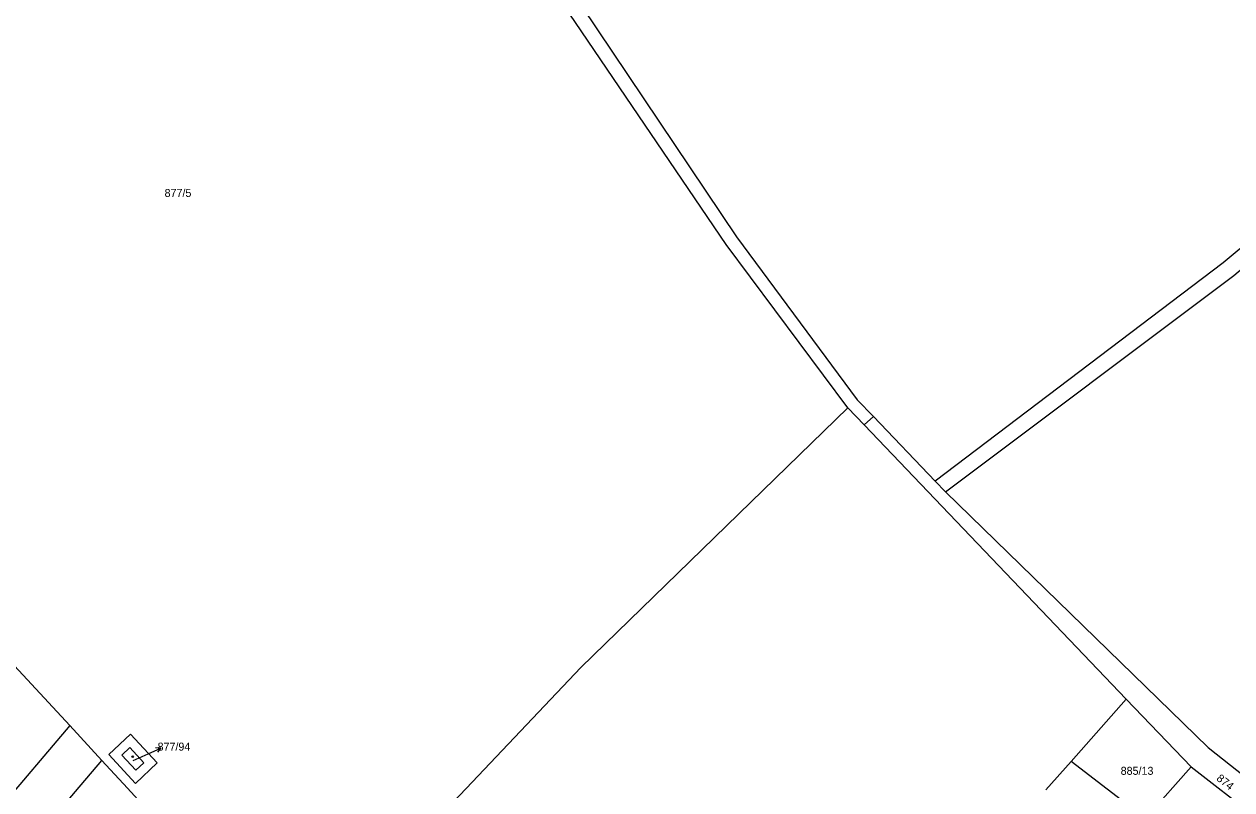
# Model space of a CAD drawing. Extents: x -724107 to -720612, y -1045267 to -1038441.
# Drawn here: x -722333.2 to -722076.6, y -1042572.5 to -1042409.8 of the extents above; entities that cross this region are included whole.
import ezdxf

# ---------------------------------------------------------------- set-up
doc = ezdxf.new("R2010")
doc.units = 0
for name, color, linetype in [('Hranice parcel', 7, 'Continuous'), ('Parcelní čísla', 7, 'Continuous'), ('Pop  PČ popisy', 7, 'Continuous'), ('Vnitřní kresba', 7, 'Continuous'), ('Značky budov', 7, 'Continuous')]:
    doc.layers.add(name, color=color, linetype=linetype)

msp = doc.modelspace()

# ---------------------------------------------------------------- linework, layer by layer
at = {"layer": 'Hranice parcel'}
for p, q in [((-722158.2, -1042491.38), (-722154.74, -1042494.99)), ((-722152.74, -1042493.22), (-722154.74, -1042494.99)), ((-722139.62, -1042506.94), (-722152.74, -1042493.22)), ((-722154.74, -1042494.99), (-722099.05, -1042553.22)), ((-722139.62, -1042506.94), (-722137.43, -1042509.23)), ((-722110.77, -1042566.5), (-722099.05, -1042553.22)), ((-722099.05, -1042553.22), (-722085.28, -1042567.62)), ((-722323.48, -1042558.88), (-722339.44, -1042577.64)), ((-722323.48, -1042558.88), (-722316.65, -1042566.28)), ((-722116.09, -1042572.53), (-722110.77, -1042566.5)), ((-722094.96, -1042578.58), (-722110.77, -1042566.5)), ((-722085.28, -1042567.62), (-722094.96, -1042578.58)), ((-722085.28, -1042567.62), (-722059.86, -1042587.27))]:
    msp.add_line(p, q, dxfattribs=at)
for points in [[(-722264.18, -1042332.27), (-722181.8, -1042455.02), (-722156.21, -1042489.62), (-722152.74, -1042493.22)], [(-722158.2, -1042491.38), (-722184.06, -1042456.65), (-722264.02, -1042338.66), (-722272.29, -1042334.72)], [(-722044.37, -1042432.18), (-722078.47, -1042460.53), (-722139.62, -1042506.94)], [(-722137.43, -1042509.23), (-722076.2, -1042463.26), (-722042.88, -1042435.15), (-721992.82, -1042467.32), (-721939.28, -1042498.58), (-721858.66, -1042539.92)], [(-722254.72, -1042588.55), (-722214.87, -1042546.55), (-722158.2, -1042491.38)], [(-722137.43, -1042509.23), (-722081.63, -1042563.49), (-722035.24, -1042600.18), (-722014.31, -1042614.03), (-721974.87, -1042634), (-721914.03, -1042654.22)], [(-722354.75, -1042525.08), (-722336.15, -1042545.16), (-722323.48, -1042558.88)], [(-722309.53, -1042571.14), (-722315.17, -1042565.02), (-722310.54, -1042560.68), (-722304.89, -1042566.8), (-722309.53, -1042571.14)], [(-722317.03, -1042610.74), (-722339.1, -1042592.67), (-722316.65, -1042566.28)], [(-722316.65, -1042566.28), (-722311.18, -1042572.2), (-722296.46, -1042588.33)]]:
    msp.add_lwpolyline(points, dxfattribs=at)
at = {"layer": 'Pop  PČ popisy'}
for p, q in [((-722306.84, -1042564.87), (-722304.1, -1042563.65)), ((-722304.1, -1042563.65), (-722305.22, -1042563.6)), ((-722304.1, -1042563.65), (-722304.81, -1042564.51)), ((-722310.02, -1042566.29), (-722306.84, -1042564.87))]:
    msp.add_line(p, q, dxfattribs=at)
at = {"layer": 'Vnitřní kresba'}
for p, q in [((-722312.4, -1042565.14), (-722310.67, -1042563.55)), ((-722310.67, -1042563.55), (-722307.71, -1042566.75)), ((-722309.46, -1042568.33), (-722312.4, -1042565.14)), ((-722307.71, -1042566.75), (-722309.46, -1042568.33))]:
    msp.add_line(p, q, dxfattribs=at)
at = {"layer": 'Značky budov'}
msp.add_circle((-722310.1, -1042565.48), 0.175, dxfattribs=at)

# ---------------------------------------------------------------- texts
at = {"layer": 'Parcelní čísla'}
for s, p in [('877/5', (-722303.32, -1042446.54)), ('877/94', (-722304.81, -1042564.19)), ('885/13', (-722100.22, -1042569.33))]:
    msp.add_text(s, height=1.7, dxfattribs=at).set_placement(p)
msp.add_text('874', height=1.7, rotation=322, dxfattribs=at).set_placement((-722080.02, -1042570.36))

doc.saveas('drawing.dxf')
